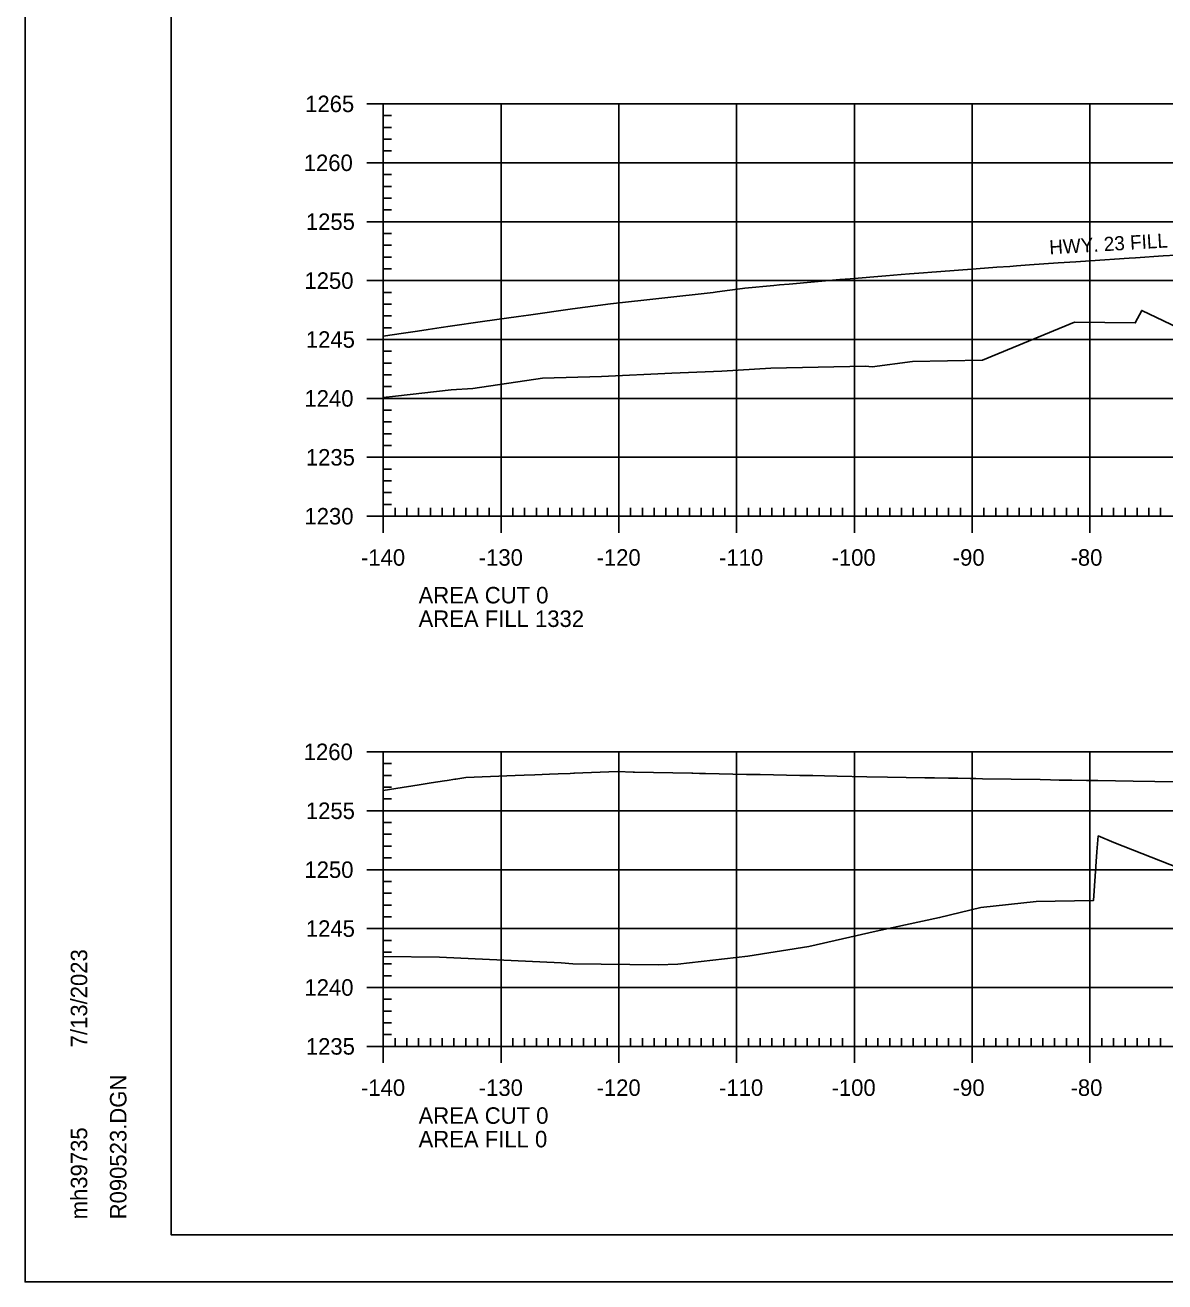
# Model space of a CAD drawing. Extents: x 1406028 to 1412453, y 321733 to 325986.
# Drawn here: x 1408884.4 to 1408981.2, y 321842.9 to 321949.6 of the extents above; entities that cross this region are included whole.
import ezdxf

# ---------------------------------------------------------------- set-up
doc = ezdxf.new("R2010")
doc.units = 0
for name, color, linetype in [('R_Axis', 7, 'Continuous'), ('R_Axis Annot', 7, 'Continuous'), ('R_Border', 7, 'Continuous'), ('R_Exist Surface', 7, 'Continuous'), ('R_Fin Surface', 7, 'Continuous'), ('R_Fin Surface Annot', 7, 'Continuous'), ('R_Grid', 7, 'Continuous'), ('R_No Plot', 7, 'Continuous')]:
    doc.layers.add(name, color=color, linetype=linetype)

msp = doc.modelspace()

# ---------------------------------------------------------------- linework, layer by layer
at = {"layer": 'R_Axis'}
for p, q in [((1408913.41, 321942.88), (1408916.21, 321942.88)), ((1408914.81, 321907.88), (1408914.81, 321942.88)), ((1408914.81, 321941.88), (1408915.51, 321941.88)), ((1408914.81, 321940.88), (1408915.51, 321940.88)), ((1408914.81, 321939.88), (1408915.51, 321939.88)), ((1408914.81, 321938.88), (1408915.51, 321938.88)), ((1408913.41, 321937.88), (1408916.21, 321937.88)), ((1408914.81, 321936.88), (1408915.51, 321936.88)), ((1408914.81, 321935.88), (1408915.51, 321935.88)), ((1408914.81, 321934.88), (1408915.51, 321934.88)), ((1408913.41, 321932.88), (1408916.21, 321932.88)), ((1408914.81, 321933.88), (1408915.51, 321933.88)), ((1408914.81, 321931.88), (1408915.51, 321931.88)), ((1408914.81, 321930.88), (1408915.51, 321930.88)), ((1408914.81, 321929.88), (1408915.51, 321929.88)), ((1408914.81, 321928.88), (1408915.51, 321928.88)), ((1408913.41, 321927.88), (1408916.21, 321927.88)), ((1408914.81, 321926.88), (1408915.51, 321926.88)), ((1408914.81, 321925.88), (1408915.51, 321925.88)), ((1408914.81, 321924.88), (1408915.51, 321924.88)), ((1408914.81, 321923.88), (1408915.51, 321923.88)), ((1408913.41, 321922.88), (1408916.21, 321922.88)), ((1408914.81, 321921.88), (1408915.51, 321921.88)), ((1408914.81, 321920.88), (1408915.51, 321920.88)), ((1408914.81, 321919.88), (1408915.51, 321919.88)), ((1408914.81, 321918.88), (1408915.51, 321918.88)), ((1408913.41, 321917.88), (1408916.21, 321917.88)), ((1408914.81, 321916.88), (1408915.51, 321916.88)), ((1408914.81, 321915.88), (1408915.51, 321915.88)), ((1408914.81, 321914.88), (1408915.51, 321914.88)), ((1408914.81, 321913.88), (1408915.51, 321913.88)), ((1408913.41, 321912.88), (1408916.21, 321912.88)), ((1408914.81, 321911.88), (1408915.51, 321911.88)), ((1408914.81, 321910.88), (1408915.51, 321910.88)), ((1408914.81, 321909.88), (1408915.51, 321909.88)), ((1408914.81, 321906.48), (1408914.81, 321909.28)), ((1408914.81, 321908.88), (1408915.51, 321908.88)), ((1408915.81, 321907.88), (1408915.81, 321908.58)), ((1408916.81, 321907.88), (1408916.81, 321908.58)), ((1408917.81, 321907.88), (1408917.81, 321908.58)), ((1408918.81, 321907.88), (1408918.81, 321908.58)), ((1408919.81, 321907.88), (1408919.81, 321908.58)), ((1408920.81, 321907.88), (1408920.81, 321908.58)), ((1408921.81, 321907.88), (1408921.81, 321908.58)), ((1408922.81, 321907.88), (1408922.81, 321908.58)), ((1408923.81, 321907.88), (1408923.81, 321908.58)), ((1408924.81, 321906.48), (1408924.81, 321909.28)), ((1408925.81, 321907.88), (1408925.81, 321908.58)), ((1408926.81, 321907.88), (1408926.81, 321908.58)), ((1408927.81, 321907.88), (1408927.81, 321908.58)), ((1408928.81, 321907.88), (1408928.81, 321908.58)), ((1408929.81, 321907.88), (1408929.81, 321908.58)), ((1408930.81, 321907.88), (1408930.81, 321908.58)), ((1408931.81, 321907.88), (1408931.81, 321908.58)), ((1408932.81, 321907.88), (1408932.81, 321908.58)), ((1408933.81, 321907.88), (1408933.81, 321908.58)), ((1408934.81, 321906.48), (1408934.81, 321909.28)), ((1408935.81, 321907.88), (1408935.81, 321908.58)), ((1408936.81, 321907.88), (1408936.81, 321908.58)), ((1408937.81, 321907.88), (1408937.81, 321908.58)), ((1408938.81, 321907.88), (1408938.81, 321908.58)), ((1408939.81, 321907.88), (1408939.81, 321908.58)), ((1408940.81, 321907.88), (1408940.81, 321908.58)), ((1408941.81, 321907.88), (1408941.81, 321908.58)), ((1408942.81, 321907.88), (1408942.81, 321908.58)), ((1408943.81, 321907.88), (1408943.81, 321908.58)), ((1408944.81, 321906.48), (1408944.81, 321909.28)), ((1408945.81, 321907.88), (1408945.81, 321908.58)), ((1408946.81, 321907.88), (1408946.81, 321908.58)), ((1408947.81, 321907.88), (1408947.81, 321908.58)), ((1408948.81, 321907.88), (1408948.81, 321908.58)), ((1408949.81, 321907.88), (1408949.81, 321908.58)), ((1408950.81, 321907.88), (1408950.81, 321908.58)), ((1408951.81, 321907.88), (1408951.81, 321908.58)), ((1408952.81, 321907.88), (1408952.81, 321908.58)), ((1408953.81, 321907.88), (1408953.81, 321908.58)), ((1408954.81, 321906.48), (1408954.81, 321909.28)), ((1408955.81, 321907.88), (1408955.81, 321908.58)), ((1408956.81, 321907.88), (1408956.81, 321908.58)), ((1408957.81, 321907.88), (1408957.81, 321908.58)), ((1408958.81, 321907.88), (1408958.81, 321908.58)), ((1408959.81, 321907.88), (1408959.81, 321908.58)), ((1408960.81, 321907.88), (1408960.81, 321908.58)), ((1408961.81, 321907.88), (1408961.81, 321908.58)), ((1408962.81, 321907.88), (1408962.81, 321908.58)), ((1408963.81, 321907.88), (1408963.81, 321908.58)), ((1408964.81, 321906.48), (1408964.81, 321909.28)), ((1408965.81, 321907.88), (1408965.81, 321908.58)), ((1408966.81, 321907.88), (1408966.81, 321908.58)), ((1408967.81, 321907.88), (1408967.81, 321908.58)), ((1408968.81, 321907.88), (1408968.81, 321908.58)), ((1408969.81, 321907.88), (1408969.81, 321908.58)), ((1408970.81, 321907.88), (1408970.81, 321908.58)), ((1408971.81, 321907.88), (1408971.81, 321908.58)), ((1408972.81, 321907.88), (1408972.81, 321908.58)), ((1408973.81, 321907.88), (1408973.81, 321908.58)), ((1408974.81, 321906.48), (1408974.81, 321909.28)), ((1408975.81, 321907.88), (1408975.81, 321908.58)), ((1408976.81, 321907.88), (1408976.81, 321908.58)), ((1408977.81, 321907.88), (1408977.81, 321908.58)), ((1408978.81, 321907.88), (1408978.81, 321908.58)), ((1408979.81, 321907.88), (1408979.81, 321908.58)), ((1408980.81, 321907.88), (1408980.81, 321908.58)), ((1408913.41, 321907.88), (1408916.21, 321907.88)), ((1408914.81, 321907.88), (1409194.81, 321907.88)), ((1408913.41, 321887.88), (1408916.21, 321887.88)), ((1408914.81, 321862.88), (1408914.81, 321887.88)), ((1408914.81, 321886.88), (1408915.51, 321886.88)), ((1408914.81, 321885.88), (1408915.51, 321885.88)), ((1408914.81, 321884.88), (1408915.51, 321884.88)), ((1408914.81, 321883.88), (1408915.51, 321883.88)), ((1408913.41, 321882.88), (1408916.21, 321882.88)), ((1408914.81, 321881.88), (1408915.51, 321881.88)), ((1408914.81, 321880.88), (1408915.51, 321880.88)), ((1408914.81, 321879.88), (1408915.51, 321879.88)), ((1408914.81, 321878.88), (1408915.51, 321878.88)), ((1408913.41, 321877.88), (1408916.21, 321877.88)), ((1408914.81, 321876.88), (1408915.51, 321876.88)), ((1408914.81, 321875.88), (1408915.51, 321875.88)), ((1408914.81, 321874.88), (1408915.51, 321874.88)), ((1408914.81, 321873.88), (1408915.51, 321873.88)), ((1408913.41, 321872.88), (1408916.21, 321872.88)), ((1408914.81, 321871.88), (1408915.51, 321871.88)), ((1408914.81, 321870.88), (1408915.51, 321870.88)), ((1408914.81, 321869.88), (1408915.51, 321869.88)), ((1408914.81, 321868.88), (1408915.51, 321868.88)), ((1408913.41, 321867.88), (1408916.21, 321867.88)), ((1408914.81, 321866.88), (1408915.51, 321866.88)), ((1408914.81, 321865.88), (1408915.51, 321865.88)), ((1408914.81, 321864.88), (1408915.51, 321864.88)), ((1408914.81, 321861.48), (1408914.81, 321864.28)), ((1408914.81, 321863.88), (1408915.51, 321863.88)), ((1408915.81, 321862.88), (1408915.81, 321863.58)), ((1408916.81, 321862.88), (1408916.81, 321863.58)), ((1408917.81, 321862.88), (1408917.81, 321863.58)), ((1408918.81, 321862.88), (1408918.81, 321863.58)), ((1408919.81, 321862.88), (1408919.81, 321863.58)), ((1408920.81, 321862.88), (1408920.81, 321863.58)), ((1408921.81, 321862.88), (1408921.81, 321863.58)), ((1408922.81, 321862.88), (1408922.81, 321863.58)), ((1408923.81, 321862.88), (1408923.81, 321863.58)), ((1408924.81, 321861.48), (1408924.81, 321864.28)), ((1408925.81, 321862.88), (1408925.81, 321863.58)), ((1408926.81, 321862.88), (1408926.81, 321863.58)), ((1408927.81, 321862.88), (1408927.81, 321863.58)), ((1408928.81, 321862.88), (1408928.81, 321863.58)), ((1408929.81, 321862.88), (1408929.81, 321863.58)), ((1408930.81, 321862.88), (1408930.81, 321863.58)), ((1408931.81, 321862.88), (1408931.81, 321863.58)), ((1408932.81, 321862.88), (1408932.81, 321863.58)), ((1408933.81, 321862.88), (1408933.81, 321863.58)), ((1408934.81, 321861.48), (1408934.81, 321864.28)), ((1408935.81, 321862.88), (1408935.81, 321863.58)), ((1408936.81, 321862.88), (1408936.81, 321863.58)), ((1408937.81, 321862.88), (1408937.81, 321863.58)), ((1408938.81, 321862.88), (1408938.81, 321863.58)), ((1408939.81, 321862.88), (1408939.81, 321863.58)), ((1408940.81, 321862.88), (1408940.81, 321863.58)), ((1408941.81, 321862.88), (1408941.81, 321863.58)), ((1408942.81, 321862.88), (1408942.81, 321863.58)), ((1408943.81, 321862.88), (1408943.81, 321863.58)), ((1408944.81, 321861.48), (1408944.81, 321864.28)), ((1408945.81, 321862.88), (1408945.81, 321863.58)), ((1408946.81, 321862.88), (1408946.81, 321863.58)), ((1408947.81, 321862.88), (1408947.81, 321863.58)), ((1408948.81, 321862.88), (1408948.81, 321863.58)), ((1408949.81, 321862.88), (1408949.81, 321863.58)), ((1408950.81, 321862.88), (1408950.81, 321863.58)), ((1408951.81, 321862.88), (1408951.81, 321863.58)), ((1408952.81, 321862.88), (1408952.81, 321863.58)), ((1408953.81, 321862.88), (1408953.81, 321863.58)), ((1408954.81, 321861.48), (1408954.81, 321864.28)), ((1408955.81, 321862.88), (1408955.81, 321863.58)), ((1408956.81, 321862.88), (1408956.81, 321863.58)), ((1408957.81, 321862.88), (1408957.81, 321863.58)), ((1408958.81, 321862.88), (1408958.81, 321863.58)), ((1408959.81, 321862.88), (1408959.81, 321863.58)), ((1408960.81, 321862.88), (1408960.81, 321863.58)), ((1408961.81, 321862.88), (1408961.81, 321863.58)), ((1408962.81, 321862.88), (1408962.81, 321863.58)), ((1408963.81, 321862.88), (1408963.81, 321863.58)), ((1408964.81, 321861.48), (1408964.81, 321864.28)), ((1408965.81, 321862.88), (1408965.81, 321863.58)), ((1408966.81, 321862.88), (1408966.81, 321863.58)), ((1408967.81, 321862.88), (1408967.81, 321863.58)), ((1408968.81, 321862.88), (1408968.81, 321863.58)), ((1408969.81, 321862.88), (1408969.81, 321863.58)), ((1408970.81, 321862.88), (1408970.81, 321863.58)), ((1408971.81, 321862.88), (1408971.81, 321863.58)), ((1408972.81, 321862.88), (1408972.81, 321863.58)), ((1408973.81, 321862.88), (1408973.81, 321863.58)), ((1408974.81, 321861.48), (1408974.81, 321864.28)), ((1408975.81, 321862.88), (1408975.81, 321863.58)), ((1408976.81, 321862.88), (1408976.81, 321863.58)), ((1408977.81, 321862.88), (1408977.81, 321863.58)), ((1408978.81, 321862.88), (1408978.81, 321863.58)), ((1408979.81, 321862.88), (1408979.81, 321863.58)), ((1408980.81, 321862.88), (1408980.81, 321863.58)), ((1408913.41, 321862.88), (1408916.21, 321862.88)), ((1408914.81, 321862.88), (1409194.81, 321862.88))]:
    msp.add_line(p, q, dxfattribs=at)
at = {"layer": 'R_Border'}
for p, q in [((1408896.81, 321846.88), (1408896.81, 322052.34)), ((1408896.81, 321846.88), (1408896.81, 321846.88)), ((1409212.99, 321846.88), (1408896.81, 321846.88))]:
    msp.add_line(p, q, dxfattribs=at)
at = {"layer": 'R_Exist Surface'}
for points in [[(1408914.81, 321917.96), (1408915.85, 321918.08), (1408920.57, 321918.62), (1408922.41, 321918.73), (1408928.33, 321919.61), (1408933.34, 321919.75), (1408939.31, 321920.03), (1408943.57, 321920.2), (1408947.71, 321920.44), (1408955.74, 321920.61), (1408956.32, 321920.57), (1408959.73, 321921), (1408965.7, 321921.12), (1408973.49, 321924.35), (1408978.65, 321924.29), (1408979.21, 321925.35), (1408986.57, 321921.82)], [(1408914.81, 321870.52), (1408919.6, 321870.45), (1408929.91, 321869.97), (1408930.92, 321869.9), (1408938.15, 321869.79), (1408939.82, 321869.87), (1408945.77, 321870.54), (1408950.93, 321871.35), (1408956.66, 321872.67), (1408962.04, 321873.81), (1408965.55, 321874.66), (1408970.24, 321875.19), (1408975.11, 321875.26), (1408975.4, 321879.39), (1408975.52, 321880.75), (1408976.84, 321880.2), (1408988.85, 321875.46)]]:
    msp.add_lwpolyline(points, dxfattribs=at)
at = {"layer": 'R_Fin Surface'}
for points in [[(1408914.81, 321923.16), (1408916.53, 321923.42), (1408917.32, 321923.53), (1408917.73, 321923.6), (1408918.63, 321923.73), (1408919.72, 321923.89), (1408920.48, 321924), (1408923.23, 321924.4), (1408923.25, 321924.4), (1408926.28, 321924.83), (1408927.13, 321924.95), (1408930.87, 321925.48), (1408934.09, 321925.92), (1408942.82, 321926.88), (1408943.16, 321926.93), (1408945.31, 321927.22), (1408945.5, 321927.24), (1408947.98, 321927.47), (1408948.44, 321927.51), (1408949.26, 321927.59), (1408951.43, 321927.77), (1408953.58, 321927.96), (1408954.46, 321928.03), (1408957.48, 321928.28), (1408958.77, 321928.39), (1408959.49, 321928.45), (1408960.68, 321928.54), (1408961.38, 321928.6), (1408961.79, 321928.63), (1408965.14, 321928.88), (1408966.89, 321929.01), (1408968.01, 321929.09), (1408968.56, 321929.13), (1408969.32, 321929.19), (1408969.68, 321929.21), (1408972.1, 321929.38), (1408973.61, 321929.48), (1408974.82, 321929.56), (1408978.15, 321929.79), (1408978.68, 321929.82), (1408981.02, 321929.97), (1408982.12, 321930.04)], [(1408914.81, 321884.6), (1408915.89, 321884.77), (1408917.86, 321885.08), (1408918.87, 321885.24), (1408920.01, 321885.42), (1408920.23, 321885.45), (1408920.9, 321885.56), (1408920.96, 321885.57), (1408921.82, 321885.7), (1408926, 321885.87), (1408926.78, 321885.9), (1408927.67, 321885.93), (1408928.93, 321885.98), (1408929.65, 321886.01), (1408930.67, 321886.05), (1408930.99, 321886.06), (1408931.02, 321886.06), (1408931.02, 321886.06), (1408934.7, 321886.2), (1408936.03, 321886.17), (1408936.15, 321886.17), (1408941.01, 321886.06), (1408941.08, 321886.06), (1408941.67, 321886.05), (1408942.17, 321886.04), (1408945.65, 321885.97), (1408945.71, 321885.97), (1408945.98, 321885.96), (1408946.82, 321885.95), (1408950.19, 321885.88), (1408950.38, 321885.88), (1408950.93, 321885.87), (1408951.29, 321885.86), (1408952.27, 321885.84), (1408953.34, 321885.82), (1408955.87, 321885.77), (1408957.63, 321885.74), (1408960.79, 321885.68), (1408961.62, 321885.67), (1408962.8, 321885.65), (1408963.6, 321885.64), (1408964.63, 321885.62), (1408965.12, 321885.61), (1408965.69, 321885.6), (1408968.12, 321885.56), (1408970.59, 321885.52), (1408971.45, 321885.51), (1408972.19, 321885.49), (1408972.78, 321885.49), (1408973.26, 321885.48), (1408974.52, 321885.46), (1408975.47, 321885.44), (1408978.47, 321885.4), (1408980.33, 321885.37), (1408982.53, 321885.34)]]:
    msp.add_lwpolyline(points, dxfattribs=at)
at = {"layer": 'R_Grid'}
for p, q in [((1408914.81, 321942.88), (1409194.81, 321942.88)), ((1408914.81, 321907.88), (1408914.81, 321942.88)), ((1408924.81, 321907.88), (1408924.81, 321942.88)), ((1408934.81, 321907.88), (1408934.81, 321942.88)), ((1408944.81, 321907.88), (1408944.81, 321942.88)), ((1408954.81, 321907.88), (1408954.81, 321942.88)), ((1408964.81, 321907.88), (1408964.81, 321942.88)), ((1408974.81, 321907.88), (1408974.81, 321942.88)), ((1408914.81, 321937.88), (1409194.81, 321937.88)), ((1408914.81, 321932.88), (1409194.81, 321932.88)), ((1408914.81, 321927.88), (1409194.81, 321927.88)), ((1408914.81, 321922.88), (1409194.81, 321922.88)), ((1408914.81, 321917.88), (1409194.81, 321917.88)), ((1408914.81, 321912.88), (1409194.81, 321912.88)), ((1408914.81, 321907.88), (1409194.81, 321907.88)), ((1408914.81, 321887.88), (1409194.81, 321887.88)), ((1408914.81, 321862.88), (1408914.81, 321887.88)), ((1408924.81, 321862.88), (1408924.81, 321887.88)), ((1408934.81, 321862.88), (1408934.81, 321887.88)), ((1408944.81, 321862.88), (1408944.81, 321887.88)), ((1408954.81, 321862.88), (1408954.81, 321887.88)), ((1408964.81, 321862.88), (1408964.81, 321887.88)), ((1408974.81, 321862.88), (1408974.81, 321887.88)), ((1408914.81, 321882.88), (1409194.81, 321882.88)), ((1408914.81, 321877.88), (1409194.81, 321877.88)), ((1408914.81, 321872.88), (1409194.81, 321872.88)), ((1408914.81, 321867.88), (1409194.81, 321867.88)), ((1408914.81, 321862.88), (1409194.81, 321862.88))]:
    msp.add_line(p, q, dxfattribs=at)
at = {"layer": 'R_No Plot'}
msp.add_line((1408884.41, 321842.9), (1409217.75, 321842.9), dxfattribs=at)
for points in [[(1408884.41, 322056.23), (1409217.75, 322056.23), (1409217.75, 321842.89), (1408884.41, 321842.89)], [(1409130.73, 322052.34), (1409150.35, 322052.34), (1409150.35, 322042.46), (1409166.47, 322042.46), (1409189.67, 322042.46), (1409189.67, 322018.12), (1409212.99, 322018.12), (1409212.99, 321846.88), (1408896.81, 321846.88), (1408896.81, 322052.34)]]:
    msp.add_lwpolyline(points, close=True, dxfattribs=at)

# ---------------------------------------------------------------- texts
at = {"layer": 'R_Axis Annot'}
for s, p in [('1265', (1408908.18, 321942.18)), ('1260', (1408908.06, 321937.18)), ('1255', (1408908.24, 321932.18)), ('1250', (1408908.12, 321927.18)), ('1245', (1408908.24, 321922.18)), ('1240', (1408908.12, 321917.18)), ('1235', (1408908.24, 321912.18)), ('1230', (1408908.12, 321907.18)), ('-140', (1408912.92, 321903.68)), ('-130', (1408922.92, 321903.68)), ('-120', (1408932.92, 321903.68)), ('-110', (1408943.32, 321903.68)), ('-100', (1408952.87, 321903.68)), ('-90', (1408963.16, 321903.68)), ('-80', (1408973.16, 321903.68)), ('AREA CUT 0', (1408917.81, 321900.48)), ('AREA FILL 1332', (1408917.81, 321898.48)), ('1260', (1408908.06, 321887.18)), ('1255', (1408908.24, 321882.18)), ('1250', (1408908.12, 321877.18)), ('1245', (1408908.24, 321872.18)), ('1240', (1408908.12, 321867.18)), ('1235', (1408908.24, 321862.18)), ('-140', (1408912.92, 321858.68)), ('-130', (1408922.92, 321858.68)), ('-120', (1408932.92, 321858.68)), ('-110', (1408943.32, 321858.68)), ('-100', (1408952.87, 321858.68)), ('-90', (1408963.16, 321858.68)), ('-80', (1408973.16, 321858.68)), ('AREA CUT 0', (1408917.81, 321856.31)), ('AREA FILL 0', (1408917.81, 321854.31))]:
    msp.add_text(s, height=1.4, dxfattribs=at).set_placement(p)
at = {"layer": 'R_Border'}
for s, p in [('7/13/2023', (1408889.68, 321862.8)), ('R090523.DGN', (1408893.01, 321848.2)), ('mh39735', (1408889.68, 321848.2))]:
    msp.add_text(s, height=1.4, rotation=90, dxfattribs=at).set_placement(p)
at = {"layer": 'R_Fin Surface Annot'}
msp.add_text('HWY. 23 FILL SLOPE', height=1.2, rotation=3.3867, dxfattribs=at).set_placement((1408971.39, 321930.1))

doc.saveas('drawing.dxf')
